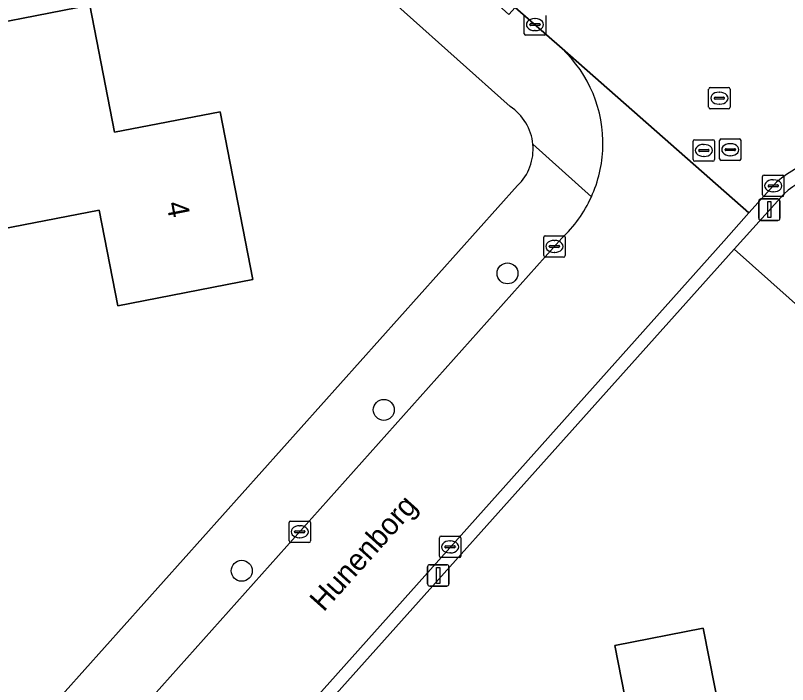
# Model space of a CAD drawing. Extents: x 157648 to 158502, y 379212 to 380938.
# Drawn here: x 158339.88 to 158375.88, y 380251.41 to 380282.6 of the extents above; entities that cross this region are included whole.
import ezdxf

# ---------------------------------------------------------------- set-up
doc = ezdxf.new("R2010")
doc.units = 0
for name, color, linetype in [('IMGEO_Boom', 7, 'Continuous'), ('IMGEO_Erf', 7, 'Continuous'), ('IMGEO_Groenvoorziening', 7, 'Continuous'), ('IMGEO_Kolk', 7, 'Continuous'), ('IMGEO_Lichtmast', 7, 'Continuous'), ('IMGEO_Openbare_ruimte_label', 7, 'Continuous'), ('IMGEO_Pand', 7, 'Continuous'), ('IMGEO_Pand_nummerreeks', 7, 'Continuous'), ('IMGEO_Rijbaan_lokaal_open', 7, 'Continuous'), ('IMGEO_Rioolput', 7, 'Continuous'), ('IMGEO_Voetpad_open', 7, 'Continuous')]:
    doc.layers.add(name, color=color, linetype=linetype)

msp = doc.modelspace()

# ---------------------------------------------------------------- linework, layer by layer
at = {"layer": 'IMGEO_Boom'}
for centre in [(158362.825, 380270.573), (158357.058, 380264.211), (158350.434, 380256.709)]:
    msp.add_circle(centre, 0.489, dxfattribs=at)
at = {"layer": 'IMGEO_Erf'}
for points in [[(158362.946, 380278.347), (158355.536, 380284.979)], [(158340.365, 380249.033), (158363.297, 380274.662)], [(158429.436, 380221.799), (158397.765, 380250), (158373.398, 380271.696), (158349.129, 380244.613)]]:
    msp.add_lwpolyline(points, dxfattribs=at)
for points in [[(158329.622, 380280.401), (158343.351, 380283.073), (158344.504, 380277.15), (158349.423, 380278.107), (158350.945, 380270.286), (158344.65, 380269.061), (158343.781, 380273.526), (158338.235, 380272.446), (158335.451, 380267.512), (158332.252, 380266.889), (158331.428, 380271.121)], [(158368.072, 380241.691), (158369.676, 380233.548), (158373.945, 380234.39), (158375.057, 380228.746), (158371.841, 380228.112), (158371.947, 380227.576), (158370.505, 380227.29), (158370.398, 380227.828), (158367.562, 380227.27), (158362.656, 380226.303), (158361.534, 380232), (158363.14, 380232.316), (158361.541, 380240.433), (158357.982, 380239.732), (158356.859, 380245.434), (158367.426, 380247.516), (158366.825, 380250.563), (158368.299, 380250.854), (158367.832, 380253.223), (158371.947, 380254.034), (158373.014, 380248.617), (158373.454, 380248.704), (158374.42, 380243.799), (158374.583, 380242.974)]]:
    msp.add_lwpolyline(points, close=True, dxfattribs=at)
for centre, start, end in [((158361.658, 380276.367), 5.404, 56.9634), ((158361.658, 380276.364), 313.9178, 5.4728)]:
    msp.add_arc(centre, 2.362, start, end, dxfattribs=at)
at = {"layer": 'IMGEO_Groenvoorziening'}
msp.add_lwpolyline([(158375.706, 380274.271), (158373.398, 380271.696), (158397.765, 380250), (158429.436, 380221.799), (158436.002, 380187.68), (158436.233, 380185.777), (158438.317, 380188.813), (158439.195, 380190.512), (158440.016, 380191.646), (158441.461, 380192.835), (158443.274, 380193.94), (158445.767, 380195.583), (158448.43, 380197.708), (158452.141, 380201.532), (158456.322, 380205.499), (158438.668, 380221.481), (158439.348, 380222.215), (158440.634, 380223.603), (158433.567, 380229.917), (158384.385, 380273.86)], dxfattribs=at)
msp.add_arc((158379.838, 380269.534), 6.286, 53.7803, 131.0949, dxfattribs=at)
at = {"layer": 'IMGEO_Kolk'}
for p, q in [((158363.604, 380281.743), (158363.604, 380282.595)), ((158364.605, 380282.595), (158364.605, 380281.743)), ((158363.863, 380282.163), (158363.863, 380282.175)), ((158363.906, 380282.212), (158364.304, 380282.212)), ((158364.092, 380282.449), (158364.117, 380282.449)), ((158364.347, 380282.175), (158364.347, 380282.163)), ((158364.301, 380282.126), (158363.903, 380282.126)), ((158364.115, 380281.889), (158364.09, 380281.889)), ((158364.531, 380281.669), (158363.679, 380281.669)), ((158374.714, 380274.229), (158374.714, 380275.081)), ((158374.789, 380275.155), (158375.641, 380275.155)), ((158375.715, 380275.081), (158375.715, 380274.229)), ((158374.973, 380274.649), (158374.973, 380274.661)), ((158375.411, 380274.612), (158375.013, 380274.612)), ((158375.016, 380274.698), (158375.414, 380274.698)), ((158375.202, 380274.935), (158375.227, 380274.935)), ((158375.457, 380274.661), (158375.457, 380274.649)), ((158375.225, 380274.375), (158375.2, 380274.375)), ((158375.641, 380274.155), (158374.789, 380274.155)), ((158364.514, 380271.403), (158364.514, 380272.255)), ((158364.589, 380272.329), (158365.441, 380272.329)), ((158365.002, 380272.109), (158365.027, 380272.109)), ((158365.515, 380272.255), (158365.515, 380271.403)), ((158364.773, 380271.823), (158364.773, 380271.835)), ((158365.211, 380271.786), (158364.813, 380271.786)), ((158364.816, 380271.872), (158365.214, 380271.872)), ((158365.257, 380271.835), (158365.257, 380271.823)), ((158365.025, 380271.549), (158365, 380271.549)), ((158365.441, 380271.329), (158364.589, 380271.329)), ((158352.639, 380258.104), (158352.639, 380258.956)), ((158352.714, 380259.03), (158353.566, 380259.03)), ((158353.127, 380258.81), (158353.152, 380258.81)), ((158353.64, 380258.956), (158353.64, 380258.104)), ((158352.898, 380258.524), (158352.898, 380258.536)), ((158353.336, 380258.487), (158352.938, 380258.487)), ((158352.941, 380258.573), (158353.339, 380258.573)), ((158353.382, 380258.536), (158353.382, 380258.524)), ((158353.15, 380258.25), (158353.125, 380258.25)), ((158359.65, 380257.399), (158359.65, 380258.251)), ((158359.725, 380258.325), (158360.577, 380258.325)), ((158360.138, 380258.105), (158360.163, 380258.105)), ((158360.651, 380258.251), (158360.651, 380257.399)), ((158353.566, 380258.03), (158352.714, 380258.03)), ((158359.909, 380257.819), (158359.909, 380257.831)), ((158360.347, 380257.782), (158359.949, 380257.782)), ((158359.952, 380257.868), (158360.35, 380257.868)), ((158360.393, 380257.831), (158360.393, 380257.819)), ((158360.577, 380257.325), (158359.725, 380257.325)), ((158360.161, 380257.545), (158360.136, 380257.545))]:
    msp.add_line(p, q, dxfattribs=at)
for points in [[(158363.604, 380281.743), (158363.604, 380282.595)], [(158364.605, 380282.595), (158364.605, 380281.743)], [(158364.531, 380281.669), (158363.679, 380281.669)], [(158374.714, 380274.229), (158374.714, 380275.081)], [(158374.789, 380275.155), (158375.641, 380275.155)], [(158375.715, 380275.081), (158375.715, 380274.229)], [(158375.641, 380274.155), (158374.789, 380274.155)], [(158364.514, 380271.403), (158364.514, 380272.255)], [(158364.589, 380272.329), (158365.441, 380272.329)], [(158365.515, 380272.255), (158365.515, 380271.403)], [(158365.441, 380271.329), (158364.589, 380271.329)], [(158352.639, 380258.104), (158352.639, 380258.956)], [(158352.714, 380259.03), (158353.566, 380259.03)], [(158353.64, 380258.956), (158353.64, 380258.104)], [(158359.65, 380257.399), (158359.65, 380258.251)], [(158359.725, 380258.325), (158360.577, 380258.325)], [(158360.651, 380258.251), (158360.651, 380257.399)], [(158353.566, 380258.03), (158352.714, 380258.03)], [(158360.577, 380257.325), (158359.725, 380257.325)]]:
    msp.add_lwpolyline(points, dxfattribs=at)
for centre, radius, start, end in [((158363.903, 380282.172), 0.0403, 85.8775, 175.7526), ((158363.9, 380282.162), 0.0366, 178.938, 274.7102), ((158364.304, 380282.169), 0.043, 264.8664, 352.4533), ((158364.308, 380282.174), 0.0386, 1.7309, 96.639), ((158363.681, 380281.745), 0.0765, 181.552, 268.448), ((158363.681, 380281.745), 0.0765, 181.552, 268.448), ((158364.529, 380281.745), 0.0765, 271.552, 358.448), ((158364.529, 380281.745), 0.0765, 271.552, 358.448), ((158374.791, 380275.079), 0.0765, 91.552, 178.448), ((158374.791, 380275.079), 0.0765, 91.552, 178.448), ((158375.639, 380275.079), 0.0765, 1.552, 88.448), ((158375.639, 380275.079), 0.0765, 1.552, 88.448), ((158375.013, 380274.658), 0.0403, 85.8775, 175.7526), ((158375.01, 380274.648), 0.0366, 178.938, 274.7102), ((158375.414, 380274.655), 0.043, 264.8664, 352.4533), ((158375.418, 380274.66), 0.0386, 1.7309, 96.639), ((158374.791, 380274.231), 0.0765, 181.552, 268.448), ((158374.791, 380274.231), 0.0765, 181.552, 268.448), ((158375.639, 380274.231), 0.0765, 271.552, 358.448), ((158375.639, 380274.231), 0.0765, 271.552, 358.448), ((158364.591, 380272.253), 0.0765, 91.552, 178.448), ((158364.591, 380272.253), 0.0765, 91.552, 178.448), ((158365.439, 380272.253), 0.0765, 1.552, 88.448), ((158365.439, 380272.253), 0.0765, 1.552, 88.448), ((158364.813, 380271.832), 0.0403, 85.8775, 175.7526), ((158364.81, 380271.822), 0.0366, 178.938, 274.7102), ((158365.214, 380271.829), 0.043, 264.8664, 352.4533), ((158365.218, 380271.834), 0.0386, 1.7309, 96.639), ((158364.591, 380271.405), 0.0765, 181.552, 268.448), ((158364.591, 380271.405), 0.0765, 181.552, 268.448), ((158365.439, 380271.405), 0.0765, 271.552, 358.448), ((158365.439, 380271.405), 0.0765, 271.552, 358.448), ((158352.716, 380258.954), 0.0765, 91.552, 178.448), ((158352.716, 380258.954), 0.0765, 91.552, 178.448), ((158353.564, 380258.954), 0.0765, 1.552, 88.448), ((158353.564, 380258.954), 0.0765, 1.552, 88.448), ((158352.938, 380258.533), 0.0403, 85.8775, 175.7526), ((158352.935, 380258.523), 0.0366, 178.938, 274.7102), ((158353.339, 380258.53), 0.043, 264.8664, 352.4533), ((158353.343, 380258.535), 0.0386, 1.7309, 96.639), ((158352.716, 380258.106), 0.0765, 181.552, 268.448), ((158352.716, 380258.106), 0.0765, 181.552, 268.448), ((158353.564, 380258.106), 0.0765, 271.552, 358.448), ((158353.564, 380258.106), 0.0765, 271.552, 358.448), ((158359.727, 380258.249), 0.0765, 91.552, 178.448), ((158359.727, 380258.249), 0.0765, 91.552, 178.448), ((158360.575, 380258.249), 0.0765, 1.552, 88.448), ((158360.575, 380258.249), 0.0765, 1.552, 88.448), ((158359.949, 380257.828), 0.0403, 85.8775, 175.7526), ((158359.946, 380257.818), 0.0366, 178.938, 274.7102), ((158360.35, 380257.825), 0.043, 264.8664, 352.4533), ((158360.354, 380257.83), 0.0386, 1.7309, 96.639), ((158359.727, 380257.401), 0.0765, 181.552, 268.448), ((158359.727, 380257.401), 0.0765, 181.552, 268.448), ((158360.575, 380257.401), 0.0765, 271.552, 358.448), ((158360.575, 380257.401), 0.0765, 271.552, 358.448)]:
    msp.add_arc(centre, radius, start, end, dxfattribs=at)
for centre, major_axis, ratio, start_param, end_param in [((158364.091, 380282.169), (-0.387, 0.002), 0.722429, 4.712389, 7.853982), ((158364.116, 380282.169), (-0.39, 0.002), 0.717154, 1.570796, 4.712389), ((158375.201, 380274.655), (-0.387, 0.002), 0.722429, 4.712389, 7.853982), ((158375.226, 380274.655), (-0.39, 0.002), 0.717154, 1.570796, 4.712389), ((158365.001, 380271.829), (-0.387, 0.002), 0.722429, 4.712389, 7.853982), ((158365.026, 380271.829), (-0.39, 0.002), 0.717154, 1.570796, 4.712389), ((158353.126, 380258.53), (-0.387, 0.002), 0.722429, 4.712389, 7.853982), ((158353.151, 380258.53), (-0.39, 0.002), 0.717154, 1.570796, 4.712389), ((158360.137, 380257.825), (-0.387, 0.002), 0.722429, 4.712389, 7.853982), ((158360.162, 380257.825), (-0.39, 0.002), 0.717154, 1.570796, 4.712389)]:
    msp.add_ellipse(centre, major_axis=major_axis, ratio=ratio, start_param=start_param, end_param=end_param, dxfattribs=at)
at = {"layer": 'IMGEO_Lichtmast'}
for p, q in [((158374.539, 380273.145), (158374.539, 380273.945)), ((158374.539, 380273.945), (158374.539, 380273.145)), ((158374.639, 380274.045), (158375.429, 380274.045)), ((158375.429, 380274.045), (158374.639, 380274.045)), ((158375.529, 380273.945), (158375.529, 380273.145)), ((158375.529, 380273.145), (158375.529, 380273.945)), ((158375.429, 380273.045), (158374.639, 380273.045)), ((158374.639, 380273.045), (158375.429, 380273.045)), ((158359.201, 380256.995), (158359.991, 380256.995)), ((158359.991, 380256.995), (158359.201, 380256.995)), ((158359.101, 380256.095), (158359.101, 380256.895)), ((158359.101, 380256.895), (158359.101, 380256.095)), ((158360.091, 380256.895), (158360.091, 380256.095)), ((158360.091, 380256.095), (158360.091, 380256.895)), ((158359.991, 380255.995), (158359.201, 380255.995)), ((158359.201, 380255.995), (158359.991, 380255.995))]:
    msp.add_line(p, q, dxfattribs=at)
for points in [[(158374.959, 380273.92), (158375.109, 380273.92), (158375.109, 380273.17), (158374.959, 380273.17), (158374.959, 380273.92)], [(158359.521, 380256.87), (158359.671, 380256.87), (158359.671, 380256.12), (158359.521, 380256.12), (158359.521, 380256.87)]]:
    msp.add_lwpolyline(points, dxfattribs=at)
for centre, start, end in [((158374.639, 380273.945), 90, 180), ((158374.639, 380273.945), 90, 180), ((158375.429, 380273.945), 0, 90), ((158375.429, 380273.945), 360, 90), ((158374.639, 380273.145), 180, 270), ((158374.639, 380273.145), 180, 270), ((158375.429, 380273.145), 270, 0), ((158375.429, 380273.145), 270, 0), ((158359.201, 380256.895), 90, 180), ((158359.201, 380256.895), 90, 180), ((158359.991, 380256.895), 0, 90), ((158359.991, 380256.895), 360, 90), ((158359.201, 380256.095), 180, 270), ((158359.201, 380256.095), 180, 270), ((158359.991, 380256.095), 270, 0), ((158359.991, 380256.095), 270, 0)]:
    msp.add_arc(centre, 0.1, start, end, dxfattribs=at)
at = {"layer": 'IMGEO_Pand'}
for points in [[(158343.351, 380283.073), (158329.622, 380280.401), (158331.428, 380271.121), (158332.252, 380266.889), (158335.451, 380267.512), (158338.235, 380272.446), (158343.781, 380273.526), (158344.65, 380269.061), (158350.945, 380270.286), (158349.423, 380278.107), (158344.504, 380277.15)], [(158374.583, 380242.974), (158374.42, 380243.799), (158373.454, 380248.704), (158373.014, 380248.617), (158371.947, 380254.034), (158367.832, 380253.223), (158368.299, 380250.854), (158366.825, 380250.563), (158367.426, 380247.516), (158356.859, 380245.434), (158357.982, 380239.732), (158361.541, 380240.433), (158363.14, 380232.316), (158361.534, 380232), (158362.656, 380226.303), (158367.562, 380227.27), (158370.398, 380227.828), (158370.505, 380227.29), (158371.947, 380227.576), (158371.841, 380228.112), (158375.057, 380228.746), (158373.945, 380234.39), (158369.676, 380233.548), (158368.072, 380241.691)]]:
    msp.add_lwpolyline(points, close=True, dxfattribs=at)
at = {"layer": 'IMGEO_Rijbaan_lokaal_open'}
for points in [[(158315.578, 380325.699), (158316.461, 380324.918), (158316.931, 380324.502), (158319.899, 380321.823), (158358.695, 380287.026), (158363.19, 380282.962), (158365.367, 380281.05), (158374.084, 380273.393), (158375.361, 380274.822)], [(158347.759, 380243.933), (158372.911, 380272.081), (158374.084, 380273.393), (158365.367, 380281.05)], [(158365.354, 380272.214), (158343.989, 380248.29)]]:
    msp.add_lwpolyline(points, dxfattribs=at)
for centre, radius, start, end in [((158361.221, 380276.638), 6.054, 358.1432, 46.7784), ((158361.233, 380276.636), 6.042, 335.5663, 358.1578), ((158379.792, 380269.395), 7.006, 53.5431, 129.2298), ((158361.234, 380276.627), 6.038, 313.032, 335.6393)]:
    msp.add_arc(centre, radius, start, end, dxfattribs=at)
at = {"layer": 'IMGEO_Rioolput'}
for p, q in [((158372.204, 380278.313), (158372.204, 380279.165)), ((158372.279, 380279.239), (158373.131, 380279.239)), ((158372.692, 380279.019), (158372.717, 380279.019)), ((158373.205, 380279.165), (158373.205, 380278.313)), ((158372.463, 380278.733), (158372.463, 380278.745)), ((158372.901, 380278.696), (158372.503, 380278.696)), ((158372.506, 380278.782), (158372.904, 380278.782)), ((158372.947, 380278.745), (158372.947, 380278.733)), ((158373.131, 380278.239), (158372.279, 380278.239)), ((158372.715, 380278.459), (158372.69, 380278.459)), ((158371.554, 380276.802), (158372.406, 380276.802)), ((158372.711, 380275.913), (158372.711, 380276.765)), ((158372.786, 380276.839), (158373.638, 380276.839)), ((158373.712, 380276.765), (158373.712, 380275.913)), ((158371.479, 380275.876), (158371.479, 380276.728)), ((158371.967, 380276.582), (158371.992, 380276.582)), ((158372.48, 380276.728), (158372.48, 380275.876)), ((158373.199, 380276.619), (158373.224, 380276.619)), ((158371.738, 380276.296), (158371.738, 380276.308)), ((158372.176, 380276.259), (158371.778, 380276.259)), ((158371.781, 380276.345), (158372.179, 380276.345)), ((158372.222, 380276.308), (158372.222, 380276.296)), ((158372.97, 380276.333), (158372.97, 380276.345)), ((158373.408, 380276.296), (158373.01, 380276.296)), ((158373.013, 380276.382), (158373.411, 380276.382)), ((158373.222, 380276.059), (158373.197, 380276.059)), ((158373.454, 380276.345), (158373.454, 380276.333)), ((158372.406, 380275.802), (158371.554, 380275.802)), ((158371.99, 380276.022), (158371.965, 380276.022)), ((158373.638, 380275.839), (158372.786, 380275.839))]:
    msp.add_line(p, q, dxfattribs=at)
for points in [[(158372.204, 380278.313), (158372.204, 380279.165)], [(158372.279, 380279.239), (158373.131, 380279.239)], [(158373.205, 380279.165), (158373.205, 380278.313)], [(158373.131, 380278.239), (158372.279, 380278.239)], [(158371.554, 380276.802), (158372.406, 380276.802)], [(158372.711, 380275.913), (158372.711, 380276.765)], [(158372.786, 380276.839), (158373.638, 380276.839)], [(158373.712, 380276.765), (158373.712, 380275.913)], [(158371.479, 380275.876), (158371.479, 380276.728)], [(158372.48, 380276.728), (158372.48, 380275.876)], [(158372.406, 380275.802), (158371.554, 380275.802)], [(158373.638, 380275.839), (158372.786, 380275.839)]]:
    msp.add_lwpolyline(points, dxfattribs=at)
for centre, radius, start, end in [((158372.281, 380279.163), 0.0765, 91.552, 178.448), ((158372.281, 380279.163), 0.0765, 91.552, 178.448), ((158373.129, 380279.163), 0.0765, 1.552, 88.448), ((158373.129, 380279.163), 0.0765, 1.552, 88.448), ((158372.503, 380278.742), 0.0403, 85.8775, 175.7526), ((158372.5, 380278.732), 0.0366, 178.938, 274.7102), ((158372.904, 380278.739), 0.043, 264.8664, 352.4533), ((158372.908, 380278.744), 0.0386, 1.7309, 96.639), ((158372.281, 380278.315), 0.0765, 181.552, 268.448), ((158372.281, 380278.315), 0.0765, 181.552, 268.448), ((158373.129, 380278.315), 0.0765, 271.552, 358.448), ((158373.129, 380278.315), 0.0765, 271.552, 358.448), ((158371.556, 380276.726), 0.0765, 91.552, 178.448), ((158371.556, 380276.726), 0.0765, 91.552, 178.448), ((158372.404, 380276.726), 0.0765, 1.552, 88.448), ((158372.404, 380276.726), 0.0765, 1.552, 88.448), ((158372.788, 380276.763), 0.0765, 91.552, 178.448), ((158372.788, 380276.763), 0.0765, 91.552, 178.448), ((158373.636, 380276.763), 0.0765, 1.552, 88.448), ((158373.636, 380276.763), 0.0765, 1.552, 88.448), ((158371.778, 380276.305), 0.0403, 85.8775, 175.7526), ((158371.775, 380276.295), 0.0366, 178.938, 274.7102), ((158372.179, 380276.302), 0.043, 264.8664, 352.4533), ((158372.183, 380276.307), 0.0386, 1.7309, 96.639), ((158373.01, 380276.342), 0.0403, 85.8775, 175.7526), ((158373.007, 380276.332), 0.0366, 178.938, 274.7102), ((158373.411, 380276.339), 0.043, 264.8664, 352.4533), ((158373.415, 380276.344), 0.0386, 1.7309, 96.639), ((158371.556, 380275.878), 0.0765, 181.552, 268.448), ((158371.556, 380275.878), 0.0765, 181.552, 268.448), ((158372.404, 380275.878), 0.0765, 271.552, 358.448), ((158372.404, 380275.878), 0.0765, 271.552, 358.448), ((158372.788, 380275.915), 0.0765, 181.552, 268.448), ((158372.788, 380275.915), 0.0765, 181.552, 268.448), ((158373.636, 380275.915), 0.0765, 271.552, 358.448), ((158373.636, 380275.915), 0.0765, 271.552, 358.448)]:
    msp.add_arc(centre, radius, start, end, dxfattribs=at)
for centre, major_axis, ratio, start_param, end_param in [((158372.691, 380278.739), (-0.387, 0.002), 0.722429, 4.712389, 7.853982), ((158372.716, 380278.739), (-0.39, 0.002), 0.717154, 1.570796, 4.712389), ((158371.966, 380276.302), (-0.387, 0.002), 0.722429, 4.712389, 7.853982), ((158371.991, 380276.302), (-0.39, 0.002), 0.717154, 1.570796, 4.712389), ((158373.198, 380276.339), (-0.387, 0.002), 0.722429, 4.712389, 7.853982), ((158373.223, 380276.339), (-0.39, 0.002), 0.717154, 1.570796, 4.712389)]:
    msp.add_ellipse(centre, major_axis=major_axis, ratio=ratio, start_param=start_param, end_param=end_param, dxfattribs=at)
at = {"layer": 'IMGEO_Voetpad_open'}
for points in [[(158319.899, 380321.823), (158316.931, 380324.502), (158316.461, 380324.918), (158313.914, 380322.39), (158319.785, 380317.098), (158319.878, 380317.192), (158355.63, 380285.086), (158355.536, 380284.979), (158362.946, 380278.347)], [(158365.367, 380281.05), (158363.19, 380282.962), (158362.892, 380282.636), (158358.392, 380286.698), (158358.695, 380287.026), (158319.899, 380321.823)], [(158366.734, 380274.137), (158364.01, 380276.589)], [(158364.01, 380276.589), (158366.734, 380274.137)], [(158363.297, 380274.662), (158340.365, 380249.033)], [(158375.361, 380274.822), (158374.084, 380273.393), (158372.911, 380272.081), (158347.759, 380243.933)], [(158349.129, 380244.613), (158373.398, 380271.696), (158375.706, 380274.271)], [(158343.989, 380248.29), (158365.354, 380272.214)]]:
    msp.add_lwpolyline(points, dxfattribs=at)
for centre, radius, start, end in [((158361.221, 380276.638), 6.054, 358.1432, 46.7784), ((158361.658, 380276.367), 2.362, 5.404, 56.9634), ((158361.658, 380276.364), 2.362, 313.9178, 5.4728), ((158361.233, 380276.636), 6.042, 335.5663, 358.1578), ((158379.792, 380269.395), 7.006, 53.5431, 129.2298), ((158379.838, 380269.534), 6.286, 53.7803, 131.0949), ((158361.234, 380276.627), 6.038, 313.032, 335.6393)]:
    msp.add_arc(centre, radius, start, end, dxfattribs=at)

# ---------------------------------------------------------------- texts
at = {"layer": 'IMGEO_Openbare_ruimte_label'}
msp.add_text('Hunenborg', height=1, rotation=48.0809, dxfattribs=at).set_placement((158354.253, 380254.761))
at = {"layer": 'IMGEO_Pand_nummerreeks'}
msp.add_text('4', height=1, rotation=281.012, dxfattribs=at).set_placement((158346.912, 380273.841))

doc.saveas('drawing.dxf')
